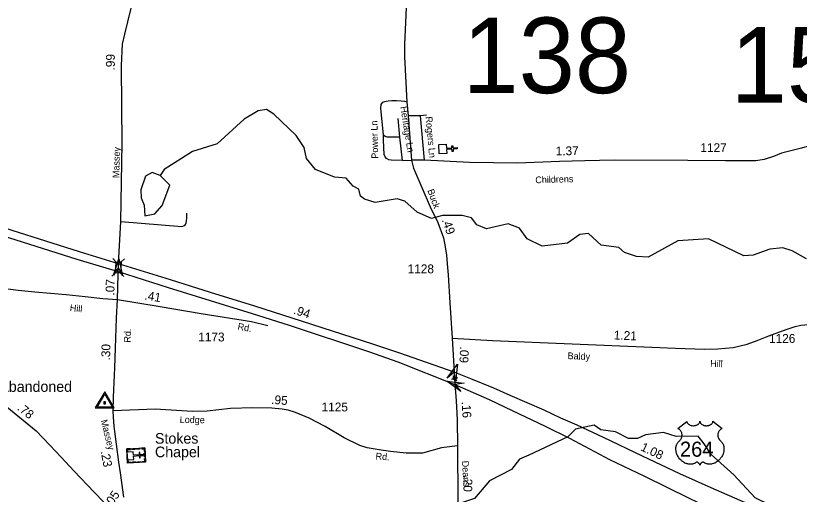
# Model space of a CAD drawing. Extents: x 2220236 to 2384410, y 720751 to 894131.
# Drawn here: x 2228773 to 2239837, y 747459 to 754209 of the extents above; entities that cross this region are included whole.
import ezdxf

# ---------------------------------------------------------------- set-up
doc = ezdxf.new("R2010")
doc.units = 0
for name, color, linetype in [('Exist Cultural Church CELL', 7, 'Continuous'), ('Exist Cultural Church with Cemetery CELL', 7, 'Continuous'), ('Exist Cultural Church with Cemetery Label', 7, 'Continuous'), ('Exist Hydrographic Misc Water Feature', 7, 'Continuous'), ('Exist Hydrographic Pond Under 1500 Sq Ft', 7, 'Continuous'), ('Exist Road Non-System Type 51', 7, 'Continuous'), ('Exist Road Non-System Type 51 Label', 7, 'Continuous'), ('Exist Road Primary Interstate Structure Standard Bridge CELL', 7, 'Continuous'), ('Exist Road Primary US Attributed', 7, 'Continuous'), ('Exist Road Primary US Divided Attributed', 7, 'Continuous'), ('Exist Road Primary US Mileage Hundredths English Label', 7, 'Continuous'), ('Exist Road Primary US Shield CELL', 7, 'Continuous'), ('Exist Road Primary US Shield Number Label', 7, 'Continuous'), ('Exist Road Secondary Mileage Hundredths English Label', 7, 'Continuous'), ('Exist Road Secondary Structure Standard Bridge Attributed CELL', 7, 'Continuous'), ('Exist Road Secondary Structure Standard Bridge CELL', 7, 'Continuous'), ('Exist Road Secondary Structure Standard Bridge Number Label', 7, 'Continuous'), ('Exist Road Secondary Type 51 Attributed', 7, 'Continuous'), ('Exist Road Secondary Type 51 Label', 7, 'Continuous'), ('Exist Road Secondary Type 51 Number Label', 7, 'Continuous'), ('Exist Survey Geodetic Marker CELL', 7, 'Continuous'), ('Exist Survey Geodetic Marker Label', 7, 'Continuous')]:
    doc.layers.add(name, color=color, linetype=linetype)

msp = doc.modelspace()

# ---------------------------------------------------------------- linework, layer by layer
at = {"layer": 'Exist Cultural Church CELL'}
msp.add_lwpolyline([(2234852, 752396), (2234856, 752340), (2234932, 752344), (2234930, 752376), (2234946, 752376), (2234947, 752344), (2235008, 752348), (2235008, 752332), (2234948, 752328), (2234950, 752296), (2234934, 752296), (2234932, 752328), (2234856, 752324), (2234859, 752266), (2234753, 752260), (2234746, 752391)], close=True, dxfattribs=at)
at = {"layer": 'Exist Cultural Church with Cemetery CELL'}
for points in [[(2230596, 748113), (2230608, 747914), (2230353, 747899), (2230341, 748098)], [(2230343, 748065), (2230355, 748066), (2230354, 748088), (2230394, 748090), (2230393, 748101), (2230341, 748098)], [(2230344, 748055), (2230351, 747943), (2230441, 747948), (2230438, 747999), (2230519, 748004), (2230521, 747971), (2230532, 747972), (2230530, 748005), (2230573, 748007), (2230572, 748019), (2230530, 748016), (2230528, 748049), (2230517, 748048), (2230519, 748015), (2230437, 748011), (2230434, 748060)], [(2230411, 748102), (2230454, 748105), (2230455, 748093), (2230412, 748091)], [(2230478, 748106), (2230522, 748109), (2230522, 748097), (2230479, 748095)], [(2230552, 748111), (2230553, 748099), (2230585, 748101), (2230588, 748061), (2230599, 748061), (2230596, 748113)], [(2230600, 748039), (2230603, 747987), (2230592, 747987), (2230589, 748038)], [(2230351, 747932), (2230363, 747933), (2230364, 747911), (2230404, 747913), (2230405, 747902), (2230353, 747899)], [(2230425, 747915), (2230468, 747917), (2230469, 747906), (2230425, 747903)], [(2230491, 747919), (2230534, 747921), (2230535, 747910), (2230491, 747907)], [(2230564, 747912), (2230564, 747923), (2230596, 747925), (2230593, 747965), (2230604, 747966), (2230607, 747914)]]:
    msp.add_lwpolyline(points, close=True, dxfattribs=at)
at = {"layer": 'Exist Hydrographic Misc Water Feature'}
for points in [[(2239937, 750779), (2239737, 750895), (2239603, 750937), (2239420, 750918), (2239187, 750834), (2239054, 750824), (2238553, 751060), (2238120, 751033), (2237705, 750805), (2237538, 750812), (2237371, 750868), (2237287, 750942), (2237037, 750973), (2236861, 751138), (2236736, 751121), (2236562, 751003), (2236204, 750958), (2235995, 751064), (2235886, 751213), (2235727, 751272), (2235419, 751203), (2235286, 751259), (2235210, 751359), (2235076, 751391), (2234801, 751390), (2234644, 751347), (2234443, 751437), (2234267, 751591), (2234158, 751626), (2233850, 751573), (2233700, 751623), (2233641, 751663), (2233616, 751762), (2233540, 751803), (2233439, 751920), (2233273, 751933), (2233005, 752040), (2232879, 752197), (2232845, 752349), (2232735, 752521), (2232416, 752820), (2232315, 752884), (2232199, 752867), (2232000, 752750), (2231620, 752403), (2231271, 752292), (2230872, 752038), (2230815, 751957)], [(2239934, 747148), (2239816, 747239), (2239433, 747303), (2239215, 747409), (2238913, 747734), (2238594, 748022), (2238493, 748169), (2238409, 748279), (2238100, 748275), (2237917, 748331), (2237667, 748297), (2237551, 748247), (2237426, 748246), (2237242, 748342), (2237033, 748366), (2236941, 748433), (2236675, 748380), (2236568, 748270), (2236020, 748009), (2235887, 747956), (2235772, 747808), (2235465, 747647), (2235250, 747402), (2234868, 747275)]]:
    msp.add_lwpolyline(points, dxfattribs=at)
at = {"layer": 'Exist Hydrographic Pond Under 1500 Sq Ft'}
msp.add_lwpolyline([(2230815, 751957), (2230698, 751996), (2230607, 751945), (2230542, 751753), (2230543, 751638), (2230585, 751539), (2230595, 751388), (2230736, 751414), (2230843, 751530), (2230950, 751817), (2230815, 751957)], dxfattribs=at)
at = {"layer": 'Exist Road Non-System Type 51'}
for p, q in [((2234489, 752795), (2234313, 752797)), ((2234574, 752804), (2234489, 752795)), ((2234546, 752172), (2234489, 752795)), ((2234198, 752496), (2234172, 752760)), ((2234236, 752167), (2234198, 752496)), ((2234236, 752167), (2234360, 752172))]:
    msp.add_line(p, q, dxfattribs=at)
for points in [[(2233965, 752525), (2233928, 752903), (2233935, 752955), (2233958, 752988), (2233985, 753000), (2234005, 753004), (2234034, 753009), (2234083, 753014), (2234149, 753011), (2234214, 753007), (2234264, 753002), (2234297, 752995)], [(2234236, 752167), (2234076, 752172), (2234041, 752174), (2234010, 752193), (2233989, 752219), (2233975, 752252), (2233970, 752348), (2233965, 752456), (2233965, 752525)], [(2234198, 752496), (2234017, 752496), (2233989, 752506), (2233965, 752525)], [(2230259, 751307), (2231121, 751238), (2231155, 751248), (2231161, 751252), (2231169, 751262), (2231180, 751288), (2231186, 751312), (2231190, 751360), (2231191, 751426)]]:
    msp.add_lwpolyline(points, dxfattribs=at)
at = {"layer": 'Exist Road Primary Interstate Structure Standard Bridge CELL'}
for p, q in [((2234946, 749133), (2234956, 749117)), ((2234926, 749083), (2234944, 749088)), ((2234950, 749103), (2234994, 749085)), ((2234988, 749071), (2234999, 749055)), ((2235000, 749100), (2235018, 749104))]:
    msp.add_line(p, q, dxfattribs=at)
msp.add_lwpolyline([(2234944, 749088), (2234988, 749070), (2235000, 749100), (2234956, 749117)], close=True, dxfattribs=at)
at = {"layer": 'Exist Road Primary US Attributed'}
msp.add_lwpolyline([(2227107, 749930), (2228439, 748861), (2229061, 748354), (2229254, 748151), (2229416, 747983), (2229595, 747789), (2229881, 747487), (2230155, 747207)], dxfattribs=at)
at = {"layer": 'Exist Road Primary US Divided Attributed'}
for points in [[(2230227, 750711), (2229673, 750877), (2228722, 751178), (2228044, 751397), (2227410, 751582), (2226669, 751811), (2226196, 751951), (2225719, 752104), (2225267, 752256)], [(2225264, 752147), (2225678, 752013), (2226165, 751854), (2226641, 751721), (2227366, 751491), (2227996, 751293), (2228671, 751079), (2229637, 750774), (2230222, 750600)], [(2234966, 749181), (2234196, 749448), (2233817, 749577), (2232678, 749944), (2232152, 750112), (2231523, 750305), (2230957, 750485), (2230227, 750711)], [(2230222, 750600), (2230928, 750376), (2231519, 750194), (2232110, 750009), (2232636, 749845), (2233754, 749472), (2234170, 749325), (2234975, 749009)], [(2239079, 747341), (2238592, 747549), (2238150, 747747), (2237621, 747997), (2237072, 748260), (2236699, 748435), (2236470, 748535), (2236233, 748644), (2235755, 748852), (2235522, 748954), (2235200, 749087), (2234966, 749181)], [(2234975, 749009), (2235159, 748926), (2235460, 748794), (2235783, 748640), (2236250, 748422), (2236590, 748249), (2237158, 747950), (2237649, 747713), (2238283, 747403), (2238635, 747237), (2239092, 747024)]]:
    msp.add_lwpolyline(points, dxfattribs=at)
at = {"layer": 'Exist Road Primary US Shield CELL'}
msp.add_lwpolyline([(2238250, 748488), (2238250, 748483), (2238251, 748477), (2238252, 748473), (2238255, 748467), (2238260, 748460), (2238267, 748453), (2238274, 748446), (2238280, 748443), (2238288, 748438), (2238298, 748434), (2238309, 748431), (2238321, 748429), (2238333, 748427), (2238345, 748427), (2238359, 748428), (2238373, 748431), (2238380, 748433), (2238387, 748435), (2238394, 748438), (2238402, 748442), (2238408, 748446), (2238413, 748450), (2238420, 748456), (2238425, 748463), (2238428, 748467), (2238430, 748470), (2238432, 748478), (2238433, 748481), (2238434, 748489), (2238434, 748483), (2238435, 748479), (2238436, 748475), (2238437, 748471), (2238440, 748466), (2238443, 748461), (2238449, 748455), (2238452, 748451), (2238456, 748449), (2238464, 748443), (2238474, 748437), (2238479, 748435), (2238485, 748433), (2238491, 748431), (2238498, 748430), (2238505, 748429), (2238511, 748428), (2238518, 748427), (2238524, 748427), (2238531, 748427), (2238538, 748427), (2238544, 748428), (2238551, 748429), (2238557, 748431), (2238565, 748433), (2238572, 748435), (2238578, 748438), (2238586, 748442), (2238593, 748446), (2238597, 748450), (2238603, 748455), (2238608, 748461), (2238611, 748466), (2238614, 748470), (2238616, 748475), (2238617, 748480), (2238618, 748485), (2238618, 748489), (2238746, 748386), (2238743, 748385), (2238736, 748382), (2238731, 748378), (2238722, 748372), (2238718, 748369), (2238714, 748365), (2238711, 748361), (2238708, 748358), (2238704, 748353), (2238701, 748347), (2238697, 748342), (2238695, 748337), (2238691, 748327), (2238689, 748320), (2238688, 748314), (2238686, 748303), (2238686, 748297), (2238686, 748292), (2238686, 748286), (2238687, 748281), (2238688, 748275), (2238689, 748270), (2238690, 748264), (2238693, 748257), (2238695, 748250), (2238701, 748239), (2238709, 748227), (2238714, 748221), (2238720, 748216), (2238727, 748209), (2238732, 748205), (2238737, 748200), (2238745, 748191), (2238748, 748186), (2238751, 748181), (2238754, 748176), (2238757, 748171), (2238760, 748166), (2238764, 748155), (2238768, 748144), (2238769, 748139), (2238772, 748126), (2238772, 748120), (2238773, 748108), (2238773, 748093), (2238772, 748079), (2238770, 748062), (2238767, 748052), (2238764, 748041), (2238761, 748031), (2238755, 748016), (2238750, 748005), (2238743, 747993), (2238738, 747985), (2238733, 747977), (2238726, 747968), (2238718, 747958), (2238709, 747948), (2238701, 747940), (2238691, 747931), (2238685, 747926), (2238676, 747920), (2238665, 747912), (2238653, 747905), (2238643, 747900), (2238634, 747896), (2238623, 747892), (2238604, 747887), (2238597, 747885), (2238589, 747884), (2238581, 747883), (2238573, 747883), (2238563, 747883), (2238554, 747883), (2238544, 747885), (2238534, 747887), (2238524, 747890), (2238515, 747894), (2238505, 747898), (2238489, 747908), (2238485, 747911), (2238482, 747911), (2238476, 747912), (2238470, 747910), (2238464, 747908), (2238461, 747906), (2238456, 747903), (2238452, 747900), (2238448, 747896), (2238445, 747892), (2238443, 747890), (2238438, 747883), (2238437, 747879), (2238435, 747875), (2238433, 747869), (2238431, 747877), (2238429, 747882), (2238426, 747887), (2238423, 747891), (2238419, 747896), (2238415, 747900), (2238410, 747904), (2238405, 747907), (2238401, 747909), (2238397, 747910), (2238392, 747911), (2238389, 747912), (2238385, 747912), (2238381, 747911), (2238375, 747906), (2238370, 747903), (2238364, 747899), (2238357, 747895), (2238351, 747893), (2238345, 747890), (2238338, 747888), (2238330, 747886), (2238322, 747884), (2238315, 747883), (2238307, 747882), (2238300, 747882), (2238293, 747882), (2238286, 747883), (2238278, 747883), (2238269, 747885), (2238261, 747887), (2238252, 747889), (2238243, 747892), (2238234, 747895), (2238222, 747900), (2238214, 747905), (2238201, 747912), (2238186, 747922), (2238175, 747932), (2238167, 747939), (2238154, 747952), (2238147, 747960), (2238136, 747974), (2238129, 747985), (2238124, 747993), (2238117, 748005), (2238114, 748013), (2238109, 748024), (2238105, 748035), (2238102, 748045), (2238100, 748051), (2238098, 748062), (2238096, 748070), (2238095, 748080), (2238094, 748092), (2238094, 748102), (2238094, 748111), (2238095, 748121), (2238097, 748132), (2238099, 748141), (2238101, 748147), (2238103, 748155), (2238107, 748164), (2238111, 748173), (2238115, 748180), (2238120, 748188), (2238125, 748194), (2238132, 748201), (2238139, 748208), (2238145, 748213), (2238152, 748220), (2238156, 748224), (2238161, 748231), (2238165, 748236), (2238168, 748241), (2238172, 748249), (2238174, 748255), (2238177, 748263), (2238178, 748269), (2238180, 748277), (2238181, 748284), (2238181, 748294), (2238181, 748301), (2238180, 748310), (2238178, 748319), (2238176, 748326), (2238173, 748335), (2238170, 748341), (2238165, 748349), (2238160, 748357), (2238154, 748364), (2238148, 748369), (2238143, 748373), (2238138, 748377), (2238131, 748381), (2238125, 748384), (2238121, 748386)], close=True, dxfattribs=at)
at = {"layer": 'Exist Road Secondary Structure Standard Bridge Attributed CELL'}
for points in [[(2230155, 750548), (2230229, 750780), (2230281, 750542), (2230224, 750658)], [(2234866, 749099), (2235011, 749295), (2234983, 749053), (2234966, 749181)], [(2235057, 748908), (2234862, 749055), (2235104, 749025), (2234975, 749009)]]:
    msp.add_lwpolyline(points, close=True, dxfattribs=at)
at = {"layer": 'Exist Road Secondary Structure Standard Bridge CELL'}
for p, q in [((2230191, 750734), (2230145, 750785)), ((2230260, 750731), (2230311, 750778)), ((2230133, 750537), (2230184, 750584)), ((2230301, 750529), (2230254, 750580))]:
    msp.add_line(p, q, dxfattribs=at)
msp.add_lwpolyline([(2230184, 750584), (2230191, 750734), (2230261, 750731), (2230254, 750580)], close=True, dxfattribs=at)
at = {"layer": 'Exist Road Secondary Type 51 Attributed'}
for points in [[(2230227, 750711), (2230259, 751307), (2230276, 752416), (2230273, 752928), (2230266, 753506), (2230283, 753807), (2230315, 753949), (2230356, 754124), (2230477, 754620), (2230600, 755008), (2230724, 755419), (2230864, 755874)], [(2234295, 754535), (2234263, 753803), (2234263, 753629), (2234297, 752995), (2234313, 752797), (2234360, 752172)], [(2241550, 752470), (2241473, 752471), (2241402, 752467), (2241254, 752464), (2240856, 752460), (2240630, 752453), (2240398, 752442), (2240232, 752439), (2240112, 752411), (2239869, 752340), (2239585, 752270), (2239471, 752224), (2239340, 752181), (2239224, 752164), (2238794, 752160), (2238265, 752167), (2237222, 752173), (2236807, 752164), (2236449, 752153), (2235859, 752127), (2235180, 752139), (2234546, 752172), (2234360, 752172)], [(2234360, 752172), (2234391, 752061), (2234623, 751514), (2234735, 751293), (2234812, 751074), (2234839, 750949), (2234854, 750832), (2234866, 750709), (2234880, 750552), (2234901, 750158), (2234936, 749661)], [(2230222, 750600), (2230224, 750654), (2230227, 750711)], [(2230210, 750206), (2230221, 750561), (2230222, 750600)], [(2227107, 749930), (2227465, 750053), (2227704, 750141), (2227992, 750252), (2228134, 750310), (2228309, 750359), (2228389, 750370), (2228463, 750370), (2228591, 750366), (2228810, 750338), (2229042, 750316), (2229484, 750278), (2229755, 750247), (2230003, 750219), (2230210, 750206)], [(2230150, 748635), (2230155, 748828), (2230163, 749037), (2230173, 749245), (2230181, 749519), (2230196, 749941), (2230210, 750206)], [(2230210, 750206), (2230815, 750106), (2231392, 750009), (2232105, 749894), (2232332, 749841)], [(2234936, 749661), (2235504, 749630), (2237755, 749535), (2238090, 749522), (2238500, 749505), (2238688, 749509), (2238902, 749531), (2239102, 749578), (2239242, 749626), (2239405, 749693), (2239652, 749783), (2239779, 749826), (2239860, 749844), (2239971, 749856), (2240027, 749854), (2240133, 749847), (2240359, 749818), (2240561, 749787), (2240763, 749757), (2241015, 749728), (2241257, 749693)], [(2234936, 749661), (2234966, 749181)], [(2234966, 749181), (2234968, 749106), (2234975, 749009)], [(2234975, 749009), (2234987, 748842), (2234996, 748698), (2235006, 748505), (2235013, 748144)], [(2235013, 748144), (2234784, 748115), (2234519, 748040), (2234434, 748040), (2234286, 748040), (2234064, 748065), (2233935, 748082), (2233738, 748115), (2233632, 748145), (2233410, 748257), (2233144, 748417), (2232916, 748532), (2232724, 748614), (2232622, 748644), (2232535, 748661), (2232389, 748672), (2232120, 748680), (2231807, 748668), (2231476, 748631), (2231270, 748628), (2230744, 748660), (2230150, 748635)], [(2230300, 747419), (2230254, 747761), (2230232, 747912), (2230197, 748166), (2230171, 748346), (2230164, 748421), (2230153, 748548), (2230150, 748635)], [(2235013, 748144), (2235031, 745052), (2235036, 744409)]]:
    msp.add_lwpolyline(points, dxfattribs=at)
at = {"layer": 'Exist Survey Geodetic Marker CELL'}
for points in [[(2230165, 748677), (2230031, 748903), (2229897, 748677)], [(2230139, 748689), (2229923, 748689), (2230031, 748871)], [(2230043, 748736), (2230043, 748764), (2230019, 748764), (2230019, 748736)]]:
    msp.add_lwpolyline(points, close=True, dxfattribs=at)

# ---------------------------------------------------------------- texts
at = {"layer": 'Exist Cultural Church with Cemetery Label'}
for s, p in [('Stokes ', (2230740, 748173)), ('Chapel', (2230740, 747982))]:
    msp.add_text(s, height=150, dxfattribs=at).set_placement(p)
at = {"layer": 'Exist Road Non-System Type 51 Label'}
for s, rotation, p in [('Heritage Ln', 279.2416, (2234202, 752923)), ('Rogers Ln', 275.173, (2234560, 752784)), ('Power Ln', 91.3012, (2233892, 752194))]:
    msp.add_text(s, height=95, rotation=rotation, dxfattribs=at).set_placement(p)
at = {"layer": 'Exist Road Primary US Mileage Hundredths English Label'}
for s, rotation, p in [('.94', 342.1361, (2232687, 750007)), ('.78', 320.8123, (2228786, 748659)), ('1.08', 334.7309, (2237586, 748083))]:
    msp.add_text(s, height=125, rotation=rotation, dxfattribs=at).set_placement(p)
at = {"layer": 'Exist Road Primary US Shield Number Label'}
msp.add_text('264', height=212.5, dxfattribs=at).set_placement((2238151, 747989))
at = {"layer": 'Exist Road Secondary Mileage Hundredths English Label'}
for s, rotation, p in [('.99', 90.1175, (2230173, 753437)), ('1.37', 1.007, (2236398, 752238)), ('.49', 289.4985, (2234787, 751329)), ('.07', 88.4038, (2230166, 750260)), ('.41', 350.5599, (2230585, 750207)), ('1.21', 357.3303, (2237215, 749644)), ('.30', 88.4038, (2230105, 749345)), ('.09', 267.5894, (2235048, 749545)), ('.95', 355.6812, (2232377, 748735)), ('.16', 273.2955, (2235070, 748764)), ('.23', 281.0101, (2229972, 748062)), ('.20', 269.2726, (2235097, 747726)), ('.05', 55.5529, (2230118, 747264))]:
    msp.add_text(s, height=125, rotation=rotation, dxfattribs=at).set_placement(p)
at = {"layer": 'Exist Road Secondary Structure Standard Bridge Number Label'}
for s, p in [('138', (2235082, 753117)), ('15', (2238868, 752982))]:
    msp.add_text(s, height=1066.3, dxfattribs=at).set_placement(p)
at = {"layer": 'Exist Road Secondary Type 51 Label'}
for s, rotation, p in [('Massey', 88.4099, (2230235, 751918)), ('Childrens', 1.7357, (2236111, 751845)), ('Buck', 289.9308, (2234584, 751745)), ('Hill', 354.045, (2229534, 750044)), ('Rd.', 88.0078, (2230395, 749597)), ('Rd.', 350.0178, (2231901, 749782)), ('Baldy', 357.8562, (2236564, 749366)), ('Hill', 357.8562, (2238577, 749258)), ('Lodge', 359.096, (2231089, 748466)), ('Massey', 284.3754, (2229973, 748499)), ('Rd.', 355.8355, (2233852, 747951)), ('Deans', 273.5901, (2235073, 747930))]:
    msp.add_text(s, height=95, rotation=rotation, dxfattribs=at).set_placement(p)
at = {"layer": 'Exist Road Secondary Type 51 Number Label'}
for s, p in [('1127', (2238440, 752285)), ('1128', (2234307, 750576)), ('1173', (2231351, 749615)), ('1126', (2239409, 749595)), ('1125', (2233092, 748628))]:
    msp.add_text(s, height=125, dxfattribs=at).set_placement(p)
at = {"layer": 'Exist Survey Geodetic Marker Label'}
msp.add_text('Abandoned', height=150, dxfattribs=at).set_placement((2228543, 748904))

doc.saveas('drawing.dxf')
